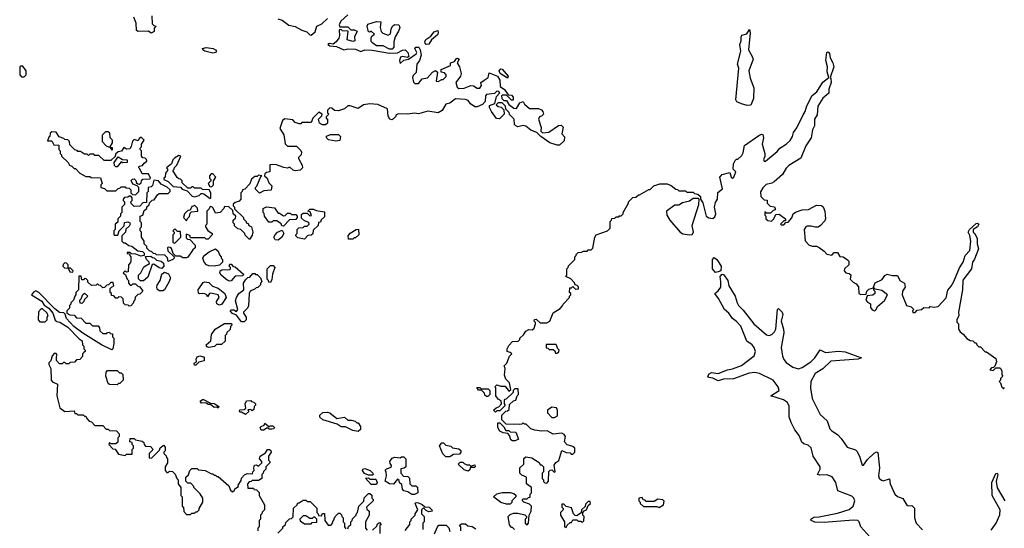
# Model space of a CAD drawing. Extents: x 2380107 to 2585170, y 384273 to 546161.
# Tile 314 of 331: x 2480090 to 2487610, y 497735 to 501615. Entities that reach past the tile are written whole.
import ezdxf

# ---------------------------------------------------------------- set-up
doc = ezdxf.new("R2010")
doc.units = 0

msp = doc.modelspace()

# ---------------------------------------------------------------- linework, layer by layer
at = {"layer": '0CON05XD'}
for points in [[(2481100, 501645), (2481103, 501583), (2481115, 501570), (2481130, 501565), (2481118.3, 501551.7), (2481117.5, 501525), (2481095, 501512.5), (2481075, 501527.5), (2480995, 501524.6), (2480981.7, 501531.7), (2480979.7, 501589.7), (2480962.5, 501635)], [(2482061.7, 501621.7), (2482095, 501612.5), (2482145, 501572.5), (2482195, 501562.5), (2482244.1, 501534.1), (2482282.5, 501522.5), (2482305, 501500), (2482315, 501497.5), (2482347, 501523), (2482360, 501565), (2482397.3, 501582.7), (2482440, 501625)], [(2482595, 501653.3), (2482543.3, 501605), (2482530, 501575), (2482535, 501560), (2482595, 501560), (2482618.3, 501538.3), (2482645, 501537.5), (2482666.4, 501526.4), (2482647.5, 501485), (2482650, 501455), (2482635, 501450), (2482591.7, 501461.7), (2482598.3, 501528.3), (2482555, 501530), (2482548.3, 501538.3), (2482535, 501540), (2482530, 501535), (2482532.5, 501495), (2482526.7, 501475), (2482506.7, 501445), (2482485, 501428.8), (2482455, 501433.3), (2482443.8, 501425), (2482460, 501415), (2482509.6, 501409.6), (2482565, 501384.4), (2482595, 501393.8), (2482655, 501390.9), (2482695, 501372.5), (2482726, 501384), (2482781.5, 501381.5), (2482915, 501358.9), (2482976.5, 501363.5), (2483015, 501383.2), (2483035, 501384.6), (2483053.8, 501365), (2483062.5, 501335), (2483053, 501327), (2483015, 501334), (2482999.7, 501330.3), (2482990, 501305), (2482995, 501280), (2483025, 501306.7), (2483060, 501315), (2483117.5, 501355), (2483123.3, 501365), (2483108.6, 501395), (2483115, 501406.5), (2483137.5, 501405), (2483148.8, 501385), (2483156.7, 501345), (2483143.3, 501305), (2483123.8, 501275), (2483117, 501213), (2483095, 501190), (2483090, 501175), (2483098.3, 501138.3), (2483108.3, 501128.3), (2483135, 501127.5), (2483165, 501163.3), (2483205, 501172.5), (2483244.1, 501215.9), (2483265, 501227.5), (2483280, 501215), (2483270, 501145), (2483287, 501143), (2483315, 501160), (2483325, 501160), (2483347, 501183), (2483347.5, 501195), (2483335, 501210), (2483310, 501215), (2483310, 501235), (2483380, 501265), (2483380, 501285), (2483410, 501295), (2483425, 501320), (2483435, 501322.5), (2483447.5, 501315), (2483432.5, 501285), (2483450, 501255), (2483461.2, 501205), (2483456.1, 501183.9), (2483420, 501135), (2483430.7, 501100.7), (2483445, 501090), (2483485, 501092.5), (2483535, 501112.5), (2483555, 501110), (2483583.6, 501093.6), (2483605, 501093.3), (2483616.4, 501113.6), (2483613, 501137), (2483637.5, 501155), (2483667.5, 501175), (2483675, 501210), (2483740, 501185), (2483757.5, 501155), (2483760, 501105), (2483793, 501083), (2483821.7, 501041.7), (2483845, 501040), (2483860, 501025), (2483860, 501000), (2483845, 501000), (2483808.3, 501038.3), (2483775, 501040), (2483770, 501035), (2483773, 501013), (2483788.3, 500998.3), (2483808.3, 500998.3), (2483827, 500967), (2483865, 500940), (2483885, 500937.5), (2483910, 500980), (2483935, 500990), (2483945, 500970), (2483985, 500937.5), (2484053.6, 500936.4), (2484076.4, 500926.4), (2484086.7, 500915), (2484090, 500895), (2484075, 500880), (2484060, 500875), (2484052.5, 500855), (2484071.7, 500791.7), (2484070, 500765), (2484082.5, 500752.5), (2484131.7, 500758.3), (2484205, 500807.5), (2484225, 500810), (2484240, 500795), (2484230, 500745), (2484251.7, 500721.7), (2484248.3, 500691.7), (2484211.7, 500658.3), (2484195, 500656.7), (2484140, 500675), (2484070, 500725), (2484040, 500755), (2483995, 500772.5), (2483955, 500802.5), (2483935, 500806.7), (2483895, 500797.5), (2483880, 500805), (2483870, 500815), (2483867, 500857), (2483831.7, 500891.7), (2483828.3, 500908.3), (2483801.7, 500931.7), (2483800, 500955), (2483775, 500980), (2483745, 500980), (2483730, 500965), (2483745, 500952.5), (2483767, 500947), (2483788.3, 500928.3), (2483790, 500895), (2483755, 500860), (2483731.7, 500861.7), (2483692.5, 500915), (2483677.5, 500945), (2483678.3, 500961.7), (2483720, 500975), (2483731.2, 501028.8), (2483757, 501057), (2483748.3, 501068.3), (2483735, 501070), (2483717, 501053), (2483656.4, 501043.6)], [(2482915, 501389.2), (2482866.1, 501416.1), (2482815, 501415.8), (2482786.2, 501435), (2482775, 501450), (2482773.3, 501476.7), (2482780, 501490), (2482800, 501505), (2482775, 501527.5), (2482765, 501520), (2482753, 501523), (2482743.3, 501565), (2482750, 501580), (2482815, 501602.5), (2482848.3, 501598.3), (2482843.3, 501555), (2482850, 501525), (2482863, 501513), (2482905, 501497.5), (2482921.7, 501508.3), (2482927.5, 501545), (2482940.7, 501569.3), (2482955, 501577.5), (2482986.4, 501576.4), (2482993.3, 501555), (2482983.6, 501526.4), (2482957.5, 501485), (2482947.5, 501445), (2482947.5, 501405), (2482935, 501390), (2482915, 501389.2)], [(2483195, 501426), (2483187.5, 501435), (2483184.5, 501445), (2483193.1, 501465), (2483231.1, 501488.9), (2483255, 501522.7), (2483283.8, 501533.8), (2483286.9, 501515), (2483280.9, 501499.1), (2483235, 501461.2), (2483215, 501428), (2483195, 501426)], [(2485645, 500960), (2485603, 500973), (2485567.7, 500987.7), (2485558.8, 501005), (2485582.5, 501245), (2485573, 501277), (2485598, 501375), (2485590, 501425), (2485600, 501455), (2485600, 501485), (2485605, 501496.7), (2485643.9, 501506.1), (2485665, 501540), (2485670, 501515), (2485656, 501385), (2485685.6, 501335.6), (2485690.8, 501315), (2485658, 501225), (2485669.5, 501169.5), (2485696, 501095), (2485693.6, 501013.6), (2485675, 500963.3), (2485645, 500960)], [(2481565, 501358.6), (2481505, 501374.5), (2481490, 501385), (2481486.7, 501395), (2481515, 501403.1), (2481567.5, 501395), (2481585, 501386), (2481592, 501375), (2481585, 501364.3), (2481565, 501358.6)], [(2483960, 497825), (2483960, 497815), (2483950, 497805), (2483950, 497775), (2483965, 497762.5), (2483977, 497773), (2483980, 497835), (2483997.5, 497865), (2484000, 497905), (2483985, 497920), (2483940, 497935), (2483930, 497945), (2483930, 497955), (2483935, 497960), (2483965, 497960), (2483975, 497970), (2483988.3, 497971.7), (2483990, 497995), (2484000, 498005), (2484000, 498045), (2483960, 498075), (2483960, 498125), (2483925, 498140), (2483910, 498155), (2483910, 498195), (2483940, 498225), (2483941.7, 498268.3), (2483955, 498280), (2484001.7, 498271.7), (2484056.4, 498236.4), (2484065, 498220), (2484075, 498220), (2484090, 498205), (2484090, 498165), (2484080, 498155), (2484080, 498115), (2484090, 498105), (2484091.7, 498091.7), (2484101.7, 498081.7), (2484115, 498080), (2484130, 498095), (2484131.7, 498168.3), (2484141.7, 498178.3), (2484155, 498180), (2484173, 498163), (2484180, 498165), (2484173, 498217), (2484183.6, 498236.4), (2484207, 498253), (2484231.7, 498328.3), (2484263, 498313), (2484295, 498310), (2484301.7, 498301.7), (2484315, 498300), (2484330, 498315), (2484330, 498345), (2484315, 498360), (2484271.7, 498371.7), (2484250, 498395), (2484257.5, 498435), (2484249.3, 498449.3), (2484231.7, 498461.7), (2484165, 498452.5), (2484119.3, 498479.3), (2484075, 498476), (2484025, 498483.3), (2483993, 498493), (2483958.3, 498528.3), (2483945, 498530), (2483935, 498540), (2483925, 498530), (2483905, 498527.5), (2483805, 498530), (2483771.7, 498561.7), (2483771.7, 498598.3), (2483801.7, 498628.3), (2483815, 498630), (2483828.3, 498641.7), (2483831.7, 498678.3), (2483861.7, 498708.3), (2483878.3, 498711.7), (2483890, 498745), (2483900, 498755), (2483898.3, 498798.3), (2483871.7, 498798.3), (2483860, 498785), (2483858.3, 498771.7), (2483808.3, 498721.7), (2483790, 498715), (2483790, 498685), (2483798.3, 498671.7), (2483758.3, 498631.7), (2483735, 498630), (2483725, 498620), (2483710, 498635), (2483730, 498655), (2483748.3, 498661.7), (2483770, 498685), (2483768.3, 498708.3), (2483745, 498720), (2483727.5, 498745), (2483727.5, 498807.5), (2483720, 498815), (2483735, 498830), (2483765, 498820), (2483798.3, 498818.3), (2483825, 498780), (2483840, 498795), (2483830, 498845), (2483801.7, 498871.7), (2483792.5, 498902.5), (2483797.5, 498955), (2483790, 498975), (2483810, 498995), (2483831.7, 499048.3), (2483850, 499065), (2483837, 499077), (2483813, 499083), (2483812.5, 499105), (2483825, 499130), (2483855, 499160), (2483898.3, 499161.7), (2483910, 499175), (2483910, 499185), (2483938.3, 499211.7), (2483955, 499240), (2483978.3, 499251.7), (2484005, 499250), (2484018.3, 499261.7), (2484030, 499295), (2484030, 499305), (2484020, 499315), (2484021.7, 499328.3), (2484035, 499330), (2484065, 499302.5), (2484115, 499302.5), (2484140, 499315), (2484165, 499380), (2484218.3, 499411.7), (2484237, 499433), (2484240, 499445), (2484290, 499495), (2484290, 499505), (2484300, 499515), (2484300, 499525), (2484290, 499535), (2484291.7, 499568.3), (2484305, 499570), (2484315, 499580), (2484335, 499560), (2484358.3, 499561.7), (2484358.3, 499578.3), (2484348.3, 499588.3), (2484331.7, 499591.7), (2484328.3, 499608.3), (2484298.3, 499638.3), (2484260, 499655), (2484270, 499665), (2484270, 499715), (2484280, 499725), (2484281.7, 499738.3), (2484330, 499785), (2484330, 499805), (2484340, 499815), (2484340, 499825), (2484355, 499840), (2484381.7, 499841.7), (2484395, 499850), (2484425, 499850), (2484431.7, 499858.3), (2484455, 499860), (2484468.3, 499871.7), (2484483.3, 499955), (2484492.5, 499975), (2484580, 500005), (2484600, 500025), (2484600, 500075), (2484610, 500085), (2484611.7, 500098.3), (2484635, 500100), (2484645, 500110), (2484665, 500110), (2484671.7, 500118.3), (2484685, 500120), (2484700, 500135), (2484700, 500145), (2484740, 500215), (2484740, 500225), (2484771.7, 500258.3), (2484795, 500260), (2484815, 500280), (2484825, 500280), (2484895, 500320), (2484905, 500320), (2484933, 500347), (2484978.3, 500361.7), (2485035, 500362.5), (2485065, 500350), (2485101.7, 500321.7), (2485115, 500320), (2485125, 500310), (2485175, 500310), (2485185, 500300), (2485235, 500300), (2485245, 500290), (2485270, 500285), (2485290, 500265), (2485290, 500245), (2485307.1, 500217.1), (2485331.9, 500115), (2485352.5, 500102.5), (2485385, 500097.5), (2485398.7, 500111.3), (2485407.1, 500135), (2485396, 500185), (2485405, 500220), (2485420, 500245), (2485423, 500297), (2485457.5, 500325), (2485437.5, 500415), (2485456.1, 500433.9), (2485515, 500450), (2485525, 500412.5), (2485535, 500406.7), (2485545, 500412.5), (2485560, 500455), (2485540, 500475), (2485542.5, 500515), (2485555, 500540), (2485565, 500550), (2485575, 500550), (2485605, 500580), (2485615, 500600), (2485625.7, 500654.3), (2485735, 500732.5), (2485755, 500742.5), (2485765, 500740), (2485770, 500715), (2485762, 500665), (2485782, 500595), (2485782, 500575), (2485770.8, 500545), (2485775, 500536.7), (2485785, 500536), (2485875, 500610), (2485896.1, 500633.9), (2485945, 500664.5), (2485975.3, 500694.7), (2485992.5, 500725), (2486000.5, 500755), (2486025, 500790.8), (2486075, 500889.2), (2486090.4, 500915), (2486101.5, 500958.5), (2486142, 501038), (2486179.2, 501065), (2486225, 501138.6), (2486270, 501175), (2486257, 501217), (2486259.2, 501255), (2486245.8, 501305), (2486253.8, 501365), (2486265, 501368.8), (2486275, 501357.5), (2486280.8, 501325), (2486300.8, 501285), (2486307.1, 501255), (2486280, 501175), (2486286.4, 501166.4), (2486288, 501135), (2486270.8, 501085), (2486268.8, 501055), (2486225, 501016.2), (2486187.1, 500955), (2486179.7, 500890.3), (2486160, 500855), (2486159.2, 500805), (2486145.8, 500774.2), (2486135.8, 500715), (2486095, 500653.3), (2486055, 500557.5), (2485965, 500503.8), (2485945, 500483.3), (2485915.7, 500434.3), (2485851.7, 500378.3), (2485835, 500368), (2485792.1, 500357.9), (2485766.4, 500333.6), (2485748.3, 500301.7), (2485750, 500265), (2485775, 500240), (2485798.3, 500238.3), (2485800, 500215), (2485821.7, 500191.7), (2485855, 500187.5), (2485860, 500175), (2485860, 500165), (2485845, 500160), (2485825, 500140), (2485795, 500140), (2485781.7, 500148.3), (2485780, 500125), (2485790, 500115), (2485790, 500095), (2485803, 500083), (2485831.7, 500078.3), (2485850, 500095), (2485865, 500130), (2485891.7, 500131.7), (2485940, 500095), (2485938.3, 500081.7), (2485925, 500080), (2485900, 500055), (2485905, 500050), (2485925, 500050), (2485941.7, 500068.3), (2485958.3, 500071.7), (2485987, 500103), (2485997.5, 500135), (2486015, 500147.5), (2486065, 500163.3), (2486115, 500166.7), (2486175, 500200), (2486215, 500197.5), (2486226.4, 500186.4), (2486240, 500155), (2486243.3, 500095), (2486238.3, 500081.7), (2486205.9, 500044.1), (2486187.3, 500032.7), (2486165, 500031.2), (2486135, 500041.2), (2486105, 500041.2), (2486093.8, 500035), (2486082.5, 500015), (2486088.3, 499928.3), (2486120, 499895), (2486145, 499886.7), (2486175, 499886.2), (2486195, 499876.2), (2486235, 499850), (2486255, 499826.7), (2486291.7, 499818.3), (2486311.7, 499838.3), (2486335, 499840), (2486355, 499807.5), (2486380, 499805), (2486413, 499783), (2486421.7, 499771.7), (2486422.5, 499745), (2486390, 499715), (2486388.3, 499698.3), (2486400, 499685), (2486425, 499680), (2486438.3, 499668.3), (2486432.5, 499635), (2486455, 499612.5), (2486479.3, 499599.3), (2486497, 499577), (2486500, 499525), (2486515, 499517.5), (2486555, 499520), (2486560, 499545), (2486575, 499560), (2486610, 499570), (2486610, 499555), (2486620, 499545), (2486620, 499525), (2486607, 499513), (2486561.7, 499508.3), (2486553.3, 499475), (2486565, 499460), (2486588.3, 499448.3), (2486588.3, 499418.3), (2486600.7, 499400.7), (2486620, 499395), (2486632.5, 499405), (2486641.7, 499428.3), (2486695, 499472.5), (2486717.5, 499515), (2486675, 499550), (2486625, 499560), (2486610, 499575), (2486623.6, 499606.4), (2486676.1, 499633.9), (2486697, 499663), (2486715, 499672.5), (2486755, 499663.3), (2486793.6, 499663.6), (2486812.5, 499625), (2486847.5, 499605), (2486852.5, 499575), (2486833.3, 499545), (2486830, 499515), (2486863.6, 499433.6), (2486900, 499425), (2486920, 499405), (2486910, 499395), (2486911.7, 499381.7), (2486928.3, 499381.7), (2486945, 499400), (2486977, 499403), (2486995, 499420), (2487035, 499417.5), (2487045, 499427.5), (2487075, 499422.5), (2487105, 499427.5), (2487165, 499492.5), (2487178.3, 499551.7), (2487205, 499581.2), (2487225, 499616.7), (2487267.4, 499722.6), (2487295.8, 499765), (2487310.8, 499815), (2487345.7, 499854.3), (2487354.2, 499925.8), (2487347.5, 499967.5), (2487334, 499995), (2487343.3, 500015), (2487395, 500060), (2487405, 500063.3), (2487415.9, 500055.9), (2487406.2, 500035), (2487372.5, 500015), (2487372.5, 499995), (2487386.2, 499985), (2487402.5, 499945), (2487402.9, 499905), (2487412.7, 499867.3)], [(2480125, 501180), (2480140, 501195), (2480140, 501225), (2480115, 501260), (2480095, 501260), (2480090, 501255), (2480090, 501195), (2480105, 501180), (2480125, 501180)], [(2483815, 501170), (2483760, 501205), (2483753.3, 501225), (2483765, 501240), (2483775, 501237.5), (2483820, 501185), (2483815, 501170)], [(2483656.4, 501043.6), (2483647.5, 501035), (2483645, 500990), (2483625, 500967.5), (2483585, 500950), (2483565, 500950), (2483533.6, 500973.6), (2483515, 500997.5), (2483495, 501007.5), (2483418.3, 501011.7), (2483375, 500977.5), (2483345, 500970), (2483316.4, 500923.6), (2483286.4, 500903.6), (2483206.1, 500916.1), (2483135, 500896.2), (2483105, 500902.5), (2483055, 500893.3), (2482985, 500897.5), (2482965, 500890), (2482960, 500875), (2482935, 500850), (2482917, 500857), (2482905, 500880), (2482900, 500935), (2482825, 500968.8), (2482765, 500973.3), (2482715, 500966.7), (2482675, 500937.5), (2482615, 500957.5), (2482595, 500957.5), (2482570, 500935), (2482525, 500920), (2482495, 500922.5), (2482475, 500940), (2482458.3, 500941.7), (2482440, 500925), (2482440, 500905), (2482450, 500895), (2482430, 500875), (2482430, 500865), (2482440, 500855), (2482440, 500825), (2482425, 500812.5), (2482403, 500813), (2482380, 500825), (2482372.5, 500857.5), (2482398.3, 500881.7), (2482400, 500895), (2482375, 500910), (2482330, 500865), (2482315, 500830), (2482245, 500830), (2482238.3, 500821.7), (2482225, 500820), (2482195, 500830), (2482175, 500850), (2482115, 500860), (2482097.5, 500845), (2482077.5, 500785), (2482107.5, 500737.5), (2482118.3, 500668.3), (2482135, 500650), (2482205, 500650), (2482238.3, 500618.3), (2482242.5, 500605), (2482240, 500585), (2482220, 500565), (2482220, 500555), (2482247.5, 500505), (2482250, 500485), (2482231.7, 500468.3), (2482195, 500463.3), (2482177.5, 500467.5), (2482157, 500487), (2482145, 500487.5), (2482135, 500482.5), (2482108.3, 500488.3), (2482045, 500510), (2482001.7, 500508.3), (2482000, 500455), (2481975, 500450), (2481961.7, 500438.3), (2481960, 500425), (2481980, 500405), (2481991.7, 500371.7), (2482017, 500347), (2482010, 500315), (2481955, 500310), (2481921.7, 500291.7), (2481891.7, 500321.7), (2481890, 500335), (2481900, 500345), (2481931.7, 500418.3), (2481940, 500425), (2481915, 500430), (2481905, 500420), (2481885, 500420), (2481861.7, 500398.3), (2481848.3, 500361.7), (2481808.3, 500321.7), (2481791.7, 500318.3), (2481790, 500305), (2481780, 500295), (2481780, 500245), (2481765, 500230), (2481735, 500220), (2481721.7, 500208.3), (2481720, 500195), (2481730, 500185), (2481731.7, 500171.7), (2481800, 500105), (2481800, 500095), (2481820, 500075), (2481820, 500065), (2481835, 500060), (2481840, 500045), (2481860, 500035), (2481870, 499995), (2481865, 499970), (2481848.3, 499941.7), (2481841.7, 499941.7), (2481811.7, 499971.7), (2481810, 499985), (2481780, 500015), (2481755, 500020), (2481731.7, 500041.7), (2481730, 500055), (2481720, 500065), (2481720, 500085), (2481738.3, 500101.7), (2481740, 500115), (2481720, 500135), (2481718.3, 500158.3), (2481688.3, 500188.3), (2481655, 500190), (2481650, 500175), (2481620, 500145), (2481585, 500140), (2481568.3, 500178.3), (2481558.3, 500188.3), (2481545, 500190), (2481538.3, 500171.7), (2481520, 500155), (2481520, 500055), (2481510, 500045), (2481510, 500035), (2481527, 500007), (2481560, 499985), (2481560, 499975), (2481528.3, 499941.7), (2481515, 499940), (2481505, 499950), (2481395, 499950), (2481388.3, 499968.3), (2481361.7, 499978.3), (2481361.7, 499951.7), (2481371.7, 499941.7), (2481388.3, 499938.3), (2481430, 499895), (2481430, 499875), (2481411.2, 499858.8), (2481375, 499803.3), (2481365, 499797.5), (2481335, 499797.5), (2481315, 499810), (2481281.7, 499811.7), (2481261.7, 499831.7), (2481248.3, 499868.3), (2481238.3, 499878.3), (2481225, 499880), (2481220, 499875), (2481221.7, 499851.7), (2481270, 499805), (2481270, 499795), (2481260, 499785), (2481225, 499770), (2481218.3, 499798.3), (2481198.3, 499818.3), (2481135, 499820), (2481128.3, 499828.3), (2481111.7, 499831.7), (2481100, 499845), (2481081.7, 499851.7), (2481061.7, 499871.7), (2481060, 499885), (2481040, 499905), (2481040, 499925), (2481020, 499955), (2481020, 499995), (2481010, 500005), (2481010, 500025), (2481020, 500035), (2481020, 500065), (2481010, 500075), (2481010, 500115), (2481030, 500125), (2481041.7, 500158.3), (2481060, 500175), (2481061.7, 500188.3), (2481078.3, 500201.7), (2481081.7, 500218.3), (2481101.7, 500238.3), (2481118.3, 500241.7), (2481141.7, 500278.3), (2481155, 500290), (2481225, 500290), (2481240, 500305), (2481238.3, 500318.3), (2481217, 500337), (2481170.7, 500360.7), (2481150, 500385), (2481115, 500390), (2481105, 500350), (2481095, 500340), (2481070, 500335), (2481070, 500305), (2481060, 500295), (2481058.3, 500221.7), (2481031.7, 500218.3), (2481008.3, 500191.7), (2480965, 500190), (2480941.7, 500211.7), (2480940, 500225), (2480950, 500235), (2480950, 500255), (2480938.3, 500268.3), (2480925, 500270), (2480915, 500260), (2480891.7, 500258.3), (2480880, 500245), (2480880, 500235), (2480890, 500225), (2480890, 500205), (2480870, 500185), (2480870, 500145), (2480860, 500135), (2480860, 500115), (2480840, 500095), (2480838.3, 500071.7), (2480820, 500055), (2480820, 500015), (2480810, 500005), (2480810, 499975), (2480815, 499970), (2480838.3, 499971.7), (2480850, 500005), (2480887.5, 500042.5), (2480891.7, 500068.3), (2480915, 500072.5), (2480930, 500065), (2480932.5, 500055), (2480925, 500040), (2480901.7, 500018.3), (2480897.5, 499995), (2480870, 499965), (2480870, 499925), (2480883, 499913), (2480895, 499912.5), (2480923, 499893), (2480946.7, 499886.7), (2480993, 499853), (2481027, 499847), (2481040, 499835), (2481040, 499815), (2481015, 499811.2), (2480977, 499827), (2480945, 499830), (2480935, 499840), (2480911.7, 499838.3), (2480911.7, 499831.7), (2480928.3, 499828.3), (2480930, 499815), (2480940, 499805), (2480940, 499775), (2480937, 499763), (2480920, 499745), (2480918.3, 499691.7), (2480905, 499690), (2480895, 499700), (2480880, 499685), (2480898.3, 499668.3), (2480910, 499635), (2480920, 499625), (2480920, 499605), (2480935, 499590), (2480945, 499590), (2480955, 499600), (2480975, 499600), (2480991.7, 499581.7), (2481008.3, 499578.3), (2481030, 499545), (2481008.3, 499521.7), (2480991.7, 499518.3), (2480971.7, 499498.3), (2480970, 499475), (2480960, 499465), (2480960, 499455), (2480938.3, 499431.7), (2480925, 499430), (2480918.3, 499438.3), (2480895, 499440), (2480881.7, 499451.7), (2480880, 499485), (2480868.3, 499498.3), (2480845, 499500), (2480838.3, 499491.7), (2480825, 499490), (2480808.3, 499508.3), (2480791.7, 499511.7), (2480790, 499525), (2480780, 499535), (2480780, 499565), (2480790, 499575), (2480810, 499585), (2480805, 499610), (2480785, 499610), (2480768.3, 499591.7), (2480755, 499590), (2480738.3, 499571.7), (2480725, 499570), (2480708.3, 499588.3), (2480695, 499590), (2480685, 499600), (2480675, 499590), (2480638.3, 499588.3), (2480611.7, 499611.7), (2480610, 499625), (2480598.3, 499638.3), (2480585, 499640), (2480578.3, 499631.7), (2480565, 499630), (2480558.3, 499658.3), (2480541.7, 499658.3), (2480540, 499555), (2480520, 499535), (2480520, 499515), (2480510, 499505), (2480500, 499475), (2480480, 499455), (2480480, 499445), (2480470, 499435), (2480470, 499415), (2480450, 499395), (2480450, 499375), (2480473, 499363), (2480505, 499360), (2480525, 499340), (2480558.3, 499338.3), (2480595, 499300), (2480625, 499300), (2480645, 499280), (2480688.3, 499278.3), (2480700, 499265), (2480701.7, 499241.7), (2480725, 499220), (2480755, 499220), (2480761.7, 499228.3), (2480775, 499230), (2480781.7, 499221.7), (2480798.3, 499218.3), (2480800, 499195), (2480810, 499185), (2480810, 499145), (2480802.5, 499105), (2480795, 499097.5), (2480715, 499133.8), (2480572.7, 499222.7), (2480503.9, 499273.9), (2480447.5, 499335), (2480438.3, 499368.3), (2480427.5, 499377.5), (2480395, 499382.5), (2480358.3, 499408.3), (2480235, 499533.3), (2480213.6, 499546.4), (2480195, 499537.5), (2480180, 499515), (2480258, 499468), (2480277, 499437), (2480312.5, 499415), (2480342.5, 499375), (2480361.7, 499321.7), (2480372.5, 499312.5), (2480397.7, 499307.7), (2480458.3, 499268.3), (2480545, 499180), (2480567.5, 499165), (2480570, 499135), (2480580, 499125), (2480580, 499105), (2480590, 499095), (2480590, 499085), (2480580, 499075)], [(2480975, 500280), (2481000, 500305), (2481000, 500335), (2480988.3, 500348.3), (2480955, 500360), (2480941.7, 500388.3), (2480951.7, 500398.3), (2480965, 500400), (2480978.3, 500388.3), (2480981.7, 500371.7), (2480991.7, 500361.7), (2481005, 500360), (2481018.3, 500371.7), (2481020, 500385), (2481031.7, 500398.3), (2481085, 500400), (2481090, 500405), (2481075, 500440), (2481025, 500440), (2481008.3, 500478.3), (2481000, 500485), (2481001.7, 500498.3), (2481028.3, 500501.7), (2481040, 500520), (2481060, 500535), (2481058.3, 500548.3), (2481048.3, 500558.3), (2481031.7, 500561.7), (2481020, 500575), (2481020, 500615), (2481010, 500625), (2481010, 500635), (2481020, 500645), (2481020, 500665), (2481040, 500695), (2481018.3, 500718.3), (2481001.7, 500708.3), (2480995, 500690), (2480965, 500700), (2480951.7, 500688.3), (2480941.7, 500648.3), (2480930, 500630), (2480905, 500627.5), (2480885, 500640), (2480868.3, 500611.7), (2480841.7, 500608.3), (2480821.7, 500588.3), (2480818.3, 500571.7), (2480785, 500540), (2480735, 500540), (2480695, 500580), (2480665, 500580), (2480655, 500590), (2480625, 500590), (2480615, 500580), (2480605, 500590), (2480585, 500590), (2480555, 500610), (2480535, 500610), (2480528.3, 500618.3), (2480511.7, 500621.7), (2480471.7, 500661.7), (2480470, 500685), (2480458.3, 500698.3), (2480435, 500700), (2480428.3, 500708.3), (2480391.7, 500721.7), (2480368.3, 500758.3), (2480335, 500760), (2480321.7, 500748.3), (2480320, 500725), (2480311.7, 500718.3), (2480301.7, 500691.7), (2480335, 500690), (2480351.7, 500661.7), (2480388.3, 500658.3), (2480390, 500625), (2480400, 500615), (2480400, 500595), (2480410, 500585), (2480410, 500575), (2480460, 500525), (2480470, 500505), (2480488.3, 500498.3), (2480505, 500480), (2480515, 500480), (2480550, 500445), (2480595, 500420), (2480625, 500420), (2480635, 500410), (2480708.3, 500408.3), (2480720, 500365), (2480710, 500355), (2480710, 500335), (2480738.3, 500328.3), (2480755, 500310), (2480825, 500310), (2480841.7, 500328.3), (2480855, 500330), (2480865, 500340), (2480895, 500340), (2480901.7, 500331.7), (2480925, 500330), (2480938.3, 500318.3), (2480940, 500295), (2480951.7, 500281.7), (2480975, 500280)], [(2480795, 500620), (2480800, 500625), (2480798.3, 500638.3), (2480780, 500640), (2480780, 500645), (2480800, 500675), (2480800, 500695), (2480780, 500715), (2480778.3, 500748.3), (2480765, 500760), (2480745, 500760), (2480720, 500735), (2480720, 500685), (2480751.7, 500651.7), (2480780, 500640), (2480795, 500620)], [(2482505, 500687.5), (2482448.3, 500698.3), (2482433, 500713), (2482433, 500727), (2482465, 500740), (2482525, 500740), (2482540, 500725), (2482535, 500692.5), (2482505, 500687.5)], [(2480835, 500492.5), (2480825, 500492.5), (2480813.9, 500503.9), (2480812.5, 500525), (2480841.7, 500568.3), (2480875, 500547.5), (2480910, 500545), (2480910, 500525), (2480875, 500522.5), (2480865, 500530), (2480835, 500492.5)], [(2481545, 500250), (2481550, 500255), (2481550, 500295), (2481538.3, 500318.3), (2481485, 500320), (2481475, 500330), (2481425, 500330), (2481415, 500340), (2481405, 500340), (2481395, 500330), (2481375, 500330), (2481331.7, 500371.7), (2481330, 500385), (2481318.3, 500398.3), (2481305, 500400), (2481291.7, 500411.7), (2481260, 500465), (2481270, 500475), (2481271.7, 500488.3), (2481290, 500505), (2481320, 500575), (2481305, 500580), (2481271.7, 500558.3), (2481260, 500545), (2481250, 500515), (2481210, 500485), (2481220, 500475), (2481220, 500465), (2481202.5, 500445), (2481200, 500415), (2481190, 500405), (2481190, 500395), (2481225, 500380), (2481263, 500343), (2481318.3, 500338.3), (2481331.7, 500321.7), (2481368.3, 500308.3), (2481408.3, 500268.3), (2481425, 500262.5), (2481460, 500275), (2481475, 500290), (2481485, 500290), (2481497, 500287), (2481545, 500250)], [(2481555, 500340), (2481570, 500355), (2481570, 500385), (2481587.5, 500415), (2481565, 500440), (2481551.7, 500438.3), (2481540, 500425), (2481540, 500405), (2481550, 500395), (2481550, 500385), (2481530, 500365), (2481541.7, 500341.7), (2481555, 500340)], [(2485205, 499973.3), (2485225, 499977.5), (2485237, 499993), (2485226.7, 500045), (2485276.7, 500205), (2485280, 500245), (2485275, 500250), (2485235, 500250), (2485205, 500230), (2485153, 500217), (2485125, 500200), (2485095, 500200), (2485030, 500155), (2485033.8, 500125), (2485056.2, 500085), (2485135, 499993.3), (2485155, 499981.2), (2485205, 499973.3)], [(2481365, 500080), (2481371.7, 500098.3), (2481387, 500113), (2481391.7, 500138.3), (2481401.7, 500148.3), (2481450, 500155), (2481448.3, 500178.3), (2481425, 500200), (2481418.3, 500191.7), (2481405, 500190), (2481398.3, 500171.7), (2481388.3, 500161.7), (2481375, 500160), (2481350, 500135), (2481340, 500105), (2481365, 500080)], [(2482105, 500040), (2482091.7, 500041.7), (2482088.3, 500058.3), (2482055, 500080), (2482025, 500080), (2482015, 500070), (2481991.7, 500071.7), (2481960, 500115), (2481957, 500137), (2481950, 500145), (2481950, 500175), (2481975, 500187.5), (2482035, 500180), (2482065, 500140), (2482075, 500140), (2482105, 500120), (2482118.3, 500121.7), (2482135, 500140), (2482155, 500140), (2482165, 500130), (2482198.3, 500128.3), (2482210, 500115), (2482210, 500105), (2482198.3, 500091.7), (2482151.7, 500088.3), (2482105, 500040)], [(2482265, 499940), (2482215, 499950), (2482200, 499965), (2482200, 499975), (2482210, 499985), (2482210, 500015), (2482221.7, 500028.3), (2482255, 500030), (2482265, 500040), (2482285, 500040), (2482300, 500055), (2482298.3, 500068.3), (2482265, 500080), (2482241.7, 500101.7), (2482241.7, 500128.3), (2482255, 500140), (2482285, 500140), (2482305, 500120), (2482318.3, 500121.7), (2482308.3, 500148.3), (2482290, 500155), (2482305, 500170), (2482335, 500170), (2482355, 500160), (2482418.3, 500148.3), (2482418.3, 500111.7), (2482391.7, 500088.3), (2482388.3, 500071.7), (2482371.7, 500068.3), (2482370, 500045), (2482331.7, 500008.3), (2482328.3, 499981.7), (2482315, 499970), (2482291.7, 499968.3), (2482265, 499940)], [(2481275, 499910), (2481320, 499955), (2481318.3, 499998.3), (2481295, 500000), (2481275, 500020), (2481260, 500005), (2481270, 499995), (2481270, 499985), (2481260, 499975), (2481260, 499915), (2481275, 499910)], [(2482635, 499940), (2482601.7, 499941.7), (2482600, 499965), (2482615, 499987.5), (2482660, 500015), (2482677, 500017), (2482680, 499975), (2482655, 499950), (2482645, 499950), (2482635, 499940)], [(2482065, 499932.5), (2482040, 499935), (2482030, 499955), (2482040, 499975), (2482060, 499995), (2482095, 500010), (2482107.5, 499985), (2482092.5, 499955), (2482065, 499932.5)], [(2481575, 499733.8), (2481535, 499737.5), (2481515.7, 499745.7), (2481498.8, 499765), (2481487.5, 499795), (2481497, 499813), (2481537, 499843), (2481585, 499867.5), (2481605, 499850), (2481615, 499820), (2481630, 499805), (2481630, 499795), (2481640, 499785), (2481640, 499765), (2481617, 499743), (2481575, 499733.8)], [(2487412.7, 499867.3), (2487381.7, 499788.3), (2487366.2, 499765), (2487360, 499715), (2487292.9, 499627.1), (2487290, 499555), (2487260, 499385), (2487261.7, 499358.3), (2487247.5, 499325), (2487248.3, 499308.3), (2487260, 499295), (2487260, 499255), (2487273.6, 499233.6), (2487296.4, 499216.4), (2487323.6, 499183.6), (2487348.3, 499168.3), (2487370, 499165), (2487385, 499150), (2487395, 499150), (2487400, 499135), (2487415, 499120), (2487428.3, 499118.3), (2487465, 499080), (2487475, 499080), (2487545, 499030), (2487550, 499005), (2487538.3, 498971.7), (2487528.3, 498961.7), (2487511.7, 498958.3), (2487500, 498945), (2487525, 498940), (2487545, 498960), (2487575, 498960), (2487580, 498955), (2487590, 498935), (2487590, 498905), (2487600, 498895), (2487581.7, 498878.3), (2487580, 498865), (2487570, 498855), (2487580, 498845), (2487591.7, 498811.7), (2487605, 498800), (2487611.7, 498808.3)], [(2481011.7, 499621.7), (2480997.5, 499637.5), (2480996.7, 499665), (2481016.2, 499685), (2481039.1, 499730.9), (2481082.5, 499755), (2481080, 499765), (2481057.5, 499785), (2481051.7, 499808.3), (2481091.7, 499811.7), (2481105, 499800), (2481118.3, 499798.3), (2481135, 499780), (2481171.7, 499771.7), (2481188.3, 499758.3), (2481190, 499735), (2481175, 499717.5), (2481155, 499722.5), (2481115, 499750), (2481101.7, 499748.3), (2481068.1, 499651.9), (2481035, 499622.5), (2481011.7, 499621.7)], [(2485405, 499686.7), (2485382.2, 499715), (2485381.2, 499785), (2485395, 499800), (2485415, 499786.7), (2485446.7, 499735), (2485445, 499700), (2485425, 499692.5), (2485405, 499686.7)], [(2480495, 499690), (2480498.3, 499698.3), (2480478.3, 499718.3), (2480460, 499720), (2480460, 499745), (2480448.3, 499758.3), (2480435, 499760), (2480421.7, 499748.3), (2480420, 499735), (2480431.7, 499721.7), (2480460, 499720), (2480471.7, 499691.7), (2480495, 499690)], [(2481695, 499620), (2481675, 499628), (2481630, 499665), (2481617.5, 499685), (2481620, 499700), (2481633, 499707), (2481695, 499710), (2481700, 499715), (2481700, 499725), (2481690, 499735), (2481695, 499750), (2481705, 499750), (2481721.7, 499731.7), (2481735, 499730), (2481800, 499675), (2481795, 499660), (2481735, 499657.5), (2481705, 499623.8), (2481695, 499620)], [(2482005, 499610), (2481991.7, 499611.7), (2481990, 499625), (2481980, 499635), (2481980, 499715), (2482005, 499740), (2482025, 499740), (2482037.5, 499725), (2482020, 499675), (2482017, 499633), (2482005, 499610)], [(2481183.6, 499546.4), (2481155, 499547.5), (2481140, 499560), (2481136.7, 499575), (2481139.3, 499590.7), (2481162.5, 499625), (2481176.4, 499673.6), (2481195, 499690), (2481226.2, 499676.2), (2481240.8, 499645), (2481232.7, 499617.3), (2481195, 499553.3), (2481183.6, 499546.4)], [(2481805, 499310), (2481785, 499310), (2481745, 499360), (2481715, 499372.5), (2481697.5, 499395), (2481705, 499402.5), (2481725, 499402.5), (2481745, 499390), (2481757, 499403), (2481739.3, 499469.3), (2481745.8, 499495), (2481764.4, 499525.6), (2481802.5, 499555), (2481800, 499605), (2481815, 499630), (2481831.7, 499648.3), (2481848.3, 499651.7), (2481871.7, 499678.3), (2481885, 499680), (2481891.7, 499671.7), (2481905, 499670), (2481930, 499645), (2481940, 499615), (2481930, 499605), (2481928.3, 499591.7), (2481908.3, 499571.7), (2481895, 499570), (2481888.3, 499561.7), (2481850, 499545), (2481842.5, 499525), (2481837, 499433), (2481830, 499415), (2481800, 499385), (2481800, 499375), (2481820, 499345), (2481820, 499325), (2481805, 499310)], [(2485642.5, 499162.5), (2485596.6, 499276.6), (2485565, 499311.9), (2485534.6, 499334.6), (2485506.2, 499376.2), (2485474, 499405), (2485428.3, 499488.3), (2485400, 499525), (2485425, 499546.2), (2485443.8, 499575), (2485446.2, 499615), (2485440, 499655), (2485455, 499672.5), (2485465, 499670), (2485499.2, 499625), (2485506.2, 499585), (2485555, 499506.7), (2485568.6, 499455), (2485580, 499435), (2485615, 499400), (2485697.5, 499295), (2485795, 499211.2), (2485815, 499206.2), (2485835, 499213.8), (2485855, 499233.3), (2485865, 499253.3), (2485877.5, 499405), (2485885, 499412.5), (2485914, 499385), (2485918.6, 499365), (2485906.9, 499315), (2485923.5, 499255), (2485925.4, 499225), (2485905.4, 499115), (2485917.2, 499047.2), (2485925, 499022.5), (2485945, 498999.4), (2485996, 498965), (2486037.3, 498952.7), (2486065, 498960.8), (2486133.3, 499005), (2486162.5, 499035), (2486205, 499096.2), (2486245, 499075.7), (2486345, 499085.4), (2486395, 499080), (2486520, 499035), (2486493.6, 499026.4), (2486285, 499010), (2486225, 498951.5), (2486165.7, 498915), (2486133.3, 498855), (2486131.1, 498805), (2486143.1, 498725), (2486205, 498603.3), (2486256.2, 498555), (2486278.8, 498495), (2486290.3, 498480.3), (2486337.9, 498447.9), (2486365, 498421.2), (2486408.8, 498355), (2486473.9, 498333.9), (2486484.1, 498324.1), (2486504, 498285), (2486525, 498217.5), (2486535, 498217.5), (2486565, 498260), (2486615, 498307.5), (2486635, 498317.5), (2486643, 498313), (2486655.8, 498195), (2486649.2, 498135), (2486655, 498116.7), (2486671.3, 498101.3), (2486685, 498097.5), (2486733, 498113), (2486738.6, 498075), (2486774.2, 497994.2), (2486795, 497977.5), (2486835, 497962.5), (2486865, 497912.5), (2486875, 497907.5), (2486905, 497910), (2486925, 497887.5), (2486924.2, 497814.2), (2486938, 497775), (2486984.4, 497724.4)], [(2481615, 499436.7), (2481596.4, 499446.4), (2481593.3, 499465), (2481612.5, 499495), (2481605, 499516.7), (2481550.7, 499529.3), (2481540, 499525), (2481525, 499500), (2481520, 499515), (2481505, 499522.5), (2481485, 499527.5), (2481467, 499523), (2481455, 499530), (2481453.3, 499555), (2481490.5, 499609.5), (2481505, 499616), (2481535, 499610), (2481562.5, 499582.5), (2481605.7, 499565.7), (2481656.2, 499525), (2481668, 499495), (2481635, 499444), (2481615, 499436.7)], [(2480565, 499450), (2480551.7, 499451.7), (2480550, 499475), (2480560, 499485), (2480571.7, 499518.3), (2480585, 499530), (2480610, 499505), (2480581.7, 499478.3), (2480580, 499465), (2480565, 499450)], [(2480285, 499310), (2480300, 499325), (2480300, 499345), (2480307, 499357), (2480300, 499375), (2480265, 499410), (2480255, 499410), (2480233, 499387), (2480230, 499325), (2480245, 499310), (2480285, 499310)], [(2481535, 499114.2), (2481520, 499120), (2481513.8, 499135), (2481550, 499165), (2481556, 499214), (2481583.3, 499255), (2481653, 499297), (2481708.3, 499298.3), (2481710, 499285), (2481700, 499275), (2481698.3, 499251.7), (2481671.7, 499228.3), (2481670, 499215), (2481660, 499205), (2481658.3, 499161.7), (2481631.7, 499138.3), (2481593, 499137), (2481577, 499123), (2481535, 499114.2)], [(2484195, 499070), (2484208.3, 499081.7), (2484210, 499095), (2484200, 499105), (2484188.3, 499138.3), (2484111.7, 499138.3), (2484111.7, 499111.7), (2484125, 499110), (2484135, 499100), (2484165, 499100), (2484178.3, 499088.3), (2484181.7, 499071.7), (2484195, 499070)], [(2486605.5, 497645), (2486514.5, 497745), (2486500.7, 497785), (2486490.8, 497795), (2486455, 497797.4), (2486235, 497779.1), (2486162.2, 497782.2), (2486134, 497795), (2486131.2, 497805), (2486155, 497819.6), (2486195, 497821.9), (2486335, 497851.5), (2486425, 497879.1), (2486456.5, 497903.5), (2486467.3, 497945), (2486460.5, 497965), (2486445, 497979), (2486339.5, 498019.5), (2486323.8, 498085), (2486296.3, 498126.3), (2486255, 498143.5), (2486200.4, 498140.4), (2486184.2, 498145), (2486204.7, 498185), (2486204.7, 498205), (2486149.7, 498285), (2486135, 498349.4), (2486111.8, 498368.2), (2486079.6, 498379.6), (2486062.8, 498392.8), (2486044.1, 498444.1), (2486010.9, 498485), (2485982, 498542), (2485965.9, 498585), (2485965.8, 498665.8), (2485955.3, 498695.2), (2485924.7, 498714.7), (2485827.5, 498745), (2485890, 498785), (2485883.6, 498815), (2485845, 498865.4), (2485741.2, 498915), (2485705, 498923.5), (2485661.4, 498918.6), (2485542.5, 498875), (2485465, 498872.9), (2485425, 498859.2), (2485385, 498881.2), (2485354.4, 498884.4), (2485346.7, 498895), (2485355, 498912.5), (2485375, 498922.5), (2485425, 498916.7), (2485495, 498944.3), (2485535, 498950.5), (2485603.8, 498976.2), (2485699.7, 499050.3), (2485709.2, 499085), (2485699.2, 499115), (2485684, 499135), (2485642.5, 499162.5)], [(2480580, 499075), (2480570, 499065), (2480570, 499045), (2480548.3, 499021.7), (2480525, 499020), (2480508.3, 499001.7), (2480475, 499000), (2480465, 498990), (2480445, 498990), (2480435, 499000), (2480425, 499000), (2480415, 498990), (2480395, 498990), (2480370, 499015), (2480370, 499045), (2480377, 499057), (2480368.3, 499068.3), (2480355, 499070), (2480338.3, 499051.7), (2480328.3, 499011.7), (2480313, 498997), (2480312.5, 498985), (2480327.5, 498955), (2480330, 498865), (2480341.7, 498851.7), (2480380, 498835), (2480372.5, 498745), (2480397.5, 498655), (2480435, 498626.7), (2480505, 498630), (2480511.7, 498611.7), (2480525, 498610), (2480535, 498600), (2480575, 498600), (2480585, 498590), (2480595, 498590), (2480601.7, 498571.7), (2480621.7, 498551.7), (2480638.3, 498548.3), (2480665, 498520), (2480725, 498520), (2480751.7, 498491.7), (2480765, 498490), (2480775, 498480), (2480828.3, 498478.3), (2480850, 498455), (2480850, 498435), (2480840, 498425), (2480838.3, 498391.7), (2480825, 498380), (2480785, 498380), (2480775, 498390), (2480770, 498375), (2480801.7, 498341.7), (2480818.3, 498338.3), (2480845, 498300), (2480895, 498290), (2480905, 498300), (2480948.3, 498301.7), (2480950, 498335), (2480960, 498345), (2480960, 498365), (2480950, 498375), (2480948.3, 498388.3), (2480930, 498395), (2480935, 498420), (2480965, 498420), (2480975, 498410), (2481025, 498400), (2481038.3, 498388.3), (2481040, 498375), (2481051.7, 498361.7), (2481088.3, 498358.3), (2481110, 498335), (2481080, 498305), (2481080, 498275), (2481085, 498270), (2481098.3, 498271.7), (2481158.3, 498331.7), (2481161.7, 498348.3), (2481188.3, 498368.3), (2481200, 498355), (2481200, 498325), (2481190, 498315), (2481190, 498305), (2481208.3, 498288.3), (2481210, 498275), (2481220, 498265), (2481220, 498235), (2481200, 498205), (2481200, 498175), (2481215, 498160), (2481225, 498160), (2481235, 498170), (2481258.3, 498168.3), (2481278.3, 498148.3), (2481290, 498115), (2481300, 498105), (2481300, 498075), (2481320, 498045), (2481320, 497985), (2481330, 497975), (2481330, 497905), (2481340, 497895), (2481343, 497863), (2481365, 497840), (2481395, 497840), (2481405, 497850), (2481425, 497850), (2481435, 497860), (2481445, 497860), (2481460, 497875), (2481460, 497885), (2481490, 497935), (2481490, 497965), (2481468.3, 497998.3), (2481420, 498045), (2481420, 498055), (2481398.3, 498078.3), (2481375, 498080), (2481360, 498095), (2481360, 498125), (2481378.3, 498141.7), (2481390, 498175), (2481400, 498185), (2481405, 498190), (2481445, 498190), (2481455, 498180), (2481507, 498177), (2481555, 498150), (2481565, 498150), (2481575, 498140), (2481585, 498140), (2481595, 498130), (2481605, 498130), (2481688.3, 498058.3), (2481700, 498025), (2481715, 498012.5), (2481730, 498025), (2481733.3, 498036.7), (2481760, 498055), (2481757.5, 498065), (2481781.7, 498098.3), (2481783, 498117), (2481807, 498143), (2481827, 498153), (2481868.3, 498151.7), (2481870, 498165), (2481880, 498175), (2481877.5, 498195), (2481884.2, 498215.8), (2481899.3, 498219.3), (2481915, 498210), (2481940, 498235), (2481940, 498245), (2481921.2, 498265), (2481926.7, 498285), (2481968.3, 498311.7), (2481983, 498337), (2481997, 498337), (2482008.3, 498328.3), (2482010, 498315), (2481990, 498285), (2481990, 498255), (2482000, 498245), (2482000, 498235), (2481970, 498205), (2481970, 498185), (2481951.7, 498168.3), (2481950, 498155), (2481940, 498145), (2481940, 498115), (2481915, 498100), (2481865, 498100), (2481858.3, 498091.7), (2481841.7, 498088.3), (2481830, 498075), (2481831.7, 498041.7), (2481875, 498040), (2481881.7, 498031.7), (2481898.3, 498028.3), (2481918.3, 498008.3), (2481920, 497985), (2481960, 497915), (2481960, 497875), (2481941.7, 497858.3), (2481940, 497845), (2481930, 497835), (2481930, 497805), (2481920, 497795), (2481920, 497745), (2481910, 497735), (2481910, 497715)], [(2481435, 498980), (2481425, 498980), (2481422.5, 498995), (2481440, 499005), (2481436.7, 499025), (2481446.1, 499043.9), (2481465, 499050), (2481493, 499043), (2481500, 499035), (2481498.3, 499011.7), (2481458.3, 499001.7), (2481435, 498980)], [(2480835, 498830), (2480775, 498832.5), (2480765, 498840), (2480747.5, 498895), (2480750, 498925), (2480761.7, 498938.3), (2480835, 498940), (2480851.7, 498921.7), (2480865, 498920), (2480878.3, 498908.3), (2480880, 498865), (2480855, 498840), (2480845, 498840), (2480835, 498830)], [(2483665, 498740), (2483655, 498740), (2483641.7, 498751.7), (2483640, 498765), (2483618.3, 498788.3), (2483595, 498790), (2483581.7, 498808.3), (2483605, 498810), (2483615, 498800), (2483668.3, 498798.3), (2483680, 498785), (2483680, 498755), (2483665, 498740)], [(2481605, 498652.5), (2481595, 498660), (2481575, 498657.5), (2481548.3, 498678.3), (2481528.3, 498678.3), (2481511.7, 498691.7), (2481478.3, 498688.3), (2481467.5, 498705), (2481485, 498717.5), (2481495, 498717.5), (2481548.3, 498688.3), (2481576.4, 498686.4), (2481610, 498665), (2481605, 498652.5)], [(2481815, 498602.5), (2481785, 498620), (2481775, 498620), (2481770, 498625), (2481771.7, 498638.3), (2481805, 498640), (2481818.3, 498651.7), (2481813.3, 498685), (2481823.3, 498706.7), (2481855, 498710), (2481861.7, 498701.7), (2481878.3, 498698.3), (2481890, 498685), (2481890, 498675), (2481880, 498665), (2481878.3, 498641.7), (2481865, 498630), (2481855, 498640), (2481831.7, 498638.3), (2481840, 498625), (2481815, 498602.5)], [(2482675, 498473.3), (2482635, 498481.2), (2482579.3, 498509.3), (2482545, 498510), (2482515, 498530), (2482405, 498562.5), (2482383, 498583), (2482383, 498597), (2482405, 498617.5), (2482441.7, 498621.7), (2482460, 498615), (2482513, 498573), (2482571.7, 498581.7), (2482595, 498560), (2482625, 498560), (2482651.7, 498551.7), (2482665, 498540), (2482675, 498540), (2482691.7, 498511.7), (2482691.7, 498488.3), (2482675, 498473.3)], [(2484175, 498580), (2484197, 498593), (2484197, 498637), (2484190, 498655), (2484155, 498660), (2484120, 498635), (2484120, 498615), (2484155, 498580), (2484175, 498580)], [(2481955, 498482.5), (2481935, 498482.5), (2481927, 498503), (2481935, 498512.5), (2481958.3, 498521.7), (2481963.3, 498536.7), (2481995, 498510), (2482003.3, 498516.7), (2482023.6, 498516.4), (2482036.7, 498505), (2482030, 498495), (2482015, 498490), (2481995, 498490), (2481988.3, 498498.3), (2481975, 498500), (2481955, 498482.5)], [(2483875, 498402.5), (2483855, 498402.5), (2483840.7, 498410.7), (2483831.7, 498441.7), (2483818.3, 498458.3), (2483783, 498463), (2483757, 498477), (2483743, 498503), (2483741.7, 498538.3), (2483758.3, 498538.3), (2483788.3, 498508.3), (2483801.7, 498481.7), (2483825, 498480), (2483835, 498470), (2483878.3, 498468.3), (2483900, 498415), (2483875, 498402.5)], [(2483375, 498280), (2483345, 498280), (2483323, 498303), (2483297.5, 498365), (2483313, 498387), (2483327, 498387), (2483345, 498370), (2483381.7, 498361.7), (2483395, 498350), (2483445, 498340), (2483458.3, 498328.3), (2483460, 498315), (2483448.3, 498301.7), (2483403, 498297), (2483375, 498280)], [(2483105, 497992.5), (2483085, 497992.5), (2483055, 498012.5), (2483025, 498020), (2483013, 498033), (2483008.3, 498068.3), (2482991.7, 498081.7), (2482988.3, 498098.3), (2482975, 498110), (2482945, 498072.5), (2482913.6, 498073.6), (2482882.5, 498095), (2482892.5, 498135), (2482890, 498165), (2482882.5, 498177.5), (2482891.7, 498188.3), (2482928.3, 498201.7), (2482930, 498215), (2482918.3, 498228.3), (2482917.5, 498245), (2482935, 498270), (2482955, 498277.5), (2482995, 498272.5), (2483005, 498280), (2483025, 498280), (2483040, 498265), (2483040, 498205), (2483027, 498193), (2483001.7, 498188.3), (2483000, 498155), (2483021.7, 498131.7), (2483055, 498130), (2483068.3, 498118.3), (2483070, 498075), (2483085, 498060), (2483115, 498060), (2483128.3, 498048.3), (2483130, 498005), (2483105, 497992.5)], [(2483515, 498170), (2483485, 498180), (2483440, 498225), (2483455, 498240), (2483475, 498240), (2483485, 498230), (2483505, 498220), (2483525, 498220), (2483535, 498210), (2483565, 498220), (2483570, 498205), (2483565, 498200), (2483531.7, 498198.3), (2483528.3, 498181.7), (2483515, 498170)], [(2482785, 498140), (2482755, 498140), (2482723.3, 498153.3), (2482707.5, 498175), (2482710, 498185), (2482725, 498190), (2482766.1, 498176.1), (2482787.5, 498155), (2482790, 498145), (2482785, 498140)], [(2487509.5, 497720.5), (2487548.2, 497775), (2487575, 497838.8), (2487579.5, 497875), (2487517.5, 497985), (2487514.6, 498085.4), (2487545, 498153.3), (2487555, 498156.7), (2487560, 498145), (2487547.9, 498092.1), (2487554.5, 498044.5), (2487615, 497944.2)], [(2482815, 498070), (2482775, 498070), (2482731.7, 498118.3), (2482755, 498120), (2482765, 498110), (2482810, 498110), (2482820, 498085), (2482815, 498070)], [(2482595, 497730), (2482601.7, 497748.3), (2482620, 497765), (2482620, 497785), (2482630, 497795), (2482631.7, 497808.3), (2482660, 497835), (2482661.7, 497848.3), (2482670, 497855), (2482680, 497905), (2482718.3, 497941.7), (2482721.7, 497968.3), (2482755, 498000), (2482765, 498000), (2482778.3, 497988.3), (2482780, 497965), (2482790, 497955), (2482790, 497945), (2482740, 497895), (2482741.7, 497881.7), (2482760, 497865), (2482760, 497835), (2482730, 497785), (2482730, 497735), (2482745, 497720)], [(2483808.3, 497918.3), (2483765, 497932.5), (2483710, 497975), (2483733, 497997), (2483775, 498007.5), (2483835, 498007.5), (2483865, 498000), (2483878.3, 497988.3), (2483880, 497975), (2483850, 497945), (2483848.3, 497931.7), (2483835, 497920), (2483808.3, 497918.3)], [(2482061.7, 497698.3), (2482100, 497735), (2482100, 497745), (2482120, 497765), (2482121.7, 497778.3), (2482151.7, 497808.3), (2482165, 497810), (2482178.3, 497821.7), (2482181.7, 497888.3), (2482210, 497915), (2482215, 497930), (2482225, 497930), (2482255, 497950), (2482275, 497950), (2482285, 497940), (2482308.3, 497938.3), (2482358.3, 497888.3), (2482360, 497855), (2482370, 497845), (2482371.7, 497831.7), (2482395, 497830), (2482401.7, 497848.3), (2482418.3, 497848.3), (2482420, 497795), (2482445, 497760), (2482465, 497760), (2482473, 497767), (2482500, 497825), (2482525, 497850), (2482535, 497850), (2482548.3, 497838.3), (2482550, 497825), (2482560, 497815), (2482560, 497785), (2482570, 497775), (2482570, 497745), (2482581.7, 497731.7)], [(2483033, 497717), (2483070, 497765), (2483070, 497785), (2483080, 497795), (2483080, 497805), (2483110, 497835), (2483110, 497845), (2483130, 497875), (2483110, 497925), (2483118.3, 497931.7), (2483135, 497930), (2483165, 497916.7), (2483185, 497897.5), (2483217.5, 497895), (2483237.5, 497875), (2483240, 497865), (2483215, 497860), (2483195, 497870), (2483175, 497890), (2483160, 497875), (2483160, 497845), (2483180, 497825), (2483180, 497785), (2483170, 497775), (2483170, 497725)], [(2484265, 497740), (2484271.7, 497758.3), (2484295, 497780), (2484305, 497780), (2484315, 497800), (2484345, 497800), (2484355, 497790), (2484375, 497790), (2484385, 497780), (2484398.3, 497791.7), (2484400, 497825), (2484390, 497835), (2484390, 497855), (2484401.7, 497868.3), (2484420, 497875), (2484431.7, 497908.3), (2484450, 497925), (2484448.3, 497938.3), (2484431.7, 497938.3), (2484411.7, 497918.3), (2484408.3, 497901.7), (2484380, 497875), (2484378.3, 497851.7), (2484345, 497830), (2484331.7, 497831.7), (2484320, 497845), (2484305, 497890), (2484265, 497900), (2484245, 497920), (2484231.7, 497918.3), (2484230, 497895), (2484240, 497885), (2484240, 497875), (2484220, 497855), (2484220, 497835), (2484250, 497785), (2484250, 497745), (2484265, 497740)], [(2484975, 497892.5), (2485007, 497913), (2485011.7, 497941.7), (2485001.7, 497951.7), (2484965, 497957.5), (2484935, 497940), (2484875, 497940), (2484868.3, 497948.3), (2484851.7, 497951.7), (2484845, 497970), (2484820, 497965), (2484820, 497945), (2484830, 497935), (2484830, 497925), (2484855, 497900), (2484955, 497900), (2484975, 497892.5)], [(2483870, 497725), (2483855, 497740), (2483845, 497740), (2483830.7, 497760.7), (2483820, 497825), (2483835, 497840), (2483860.7, 497849.3), (2483895, 497850), (2483947, 497837), (2483960, 497825)], [(2482315, 497770), (2482325, 497780), (2482358.3, 497781.7), (2482360, 497805), (2482345, 497820), (2482335, 497820), (2482325, 497810), (2482305, 497810), (2482275, 497830), (2482255, 497830), (2482230, 497805), (2482231.7, 497791.7), (2482265, 497770), (2482315, 497770)], [(2482785, 497720), (2482818.3, 497751.7), (2482821.7, 497768.3), (2482838.3, 497778.3), (2482850, 497765), (2482840, 497755), (2482840, 497695)], [(2483258.3, 497691.7), (2483280, 497745), (2483291.7, 497758.3), (2483348.3, 497758.3), (2483368.3, 497738.3), (2483375, 497710)], [(2483460, 497715), (2483460, 497745), (2483450, 497760), (2483465, 497770), (2483495, 497770), (2483513, 497753), (2483545, 497747.5), (2483575, 497730)]]:
    msp.add_lwpolyline(points, dxfattribs=at)

doc.saveas('drawing.dxf')
